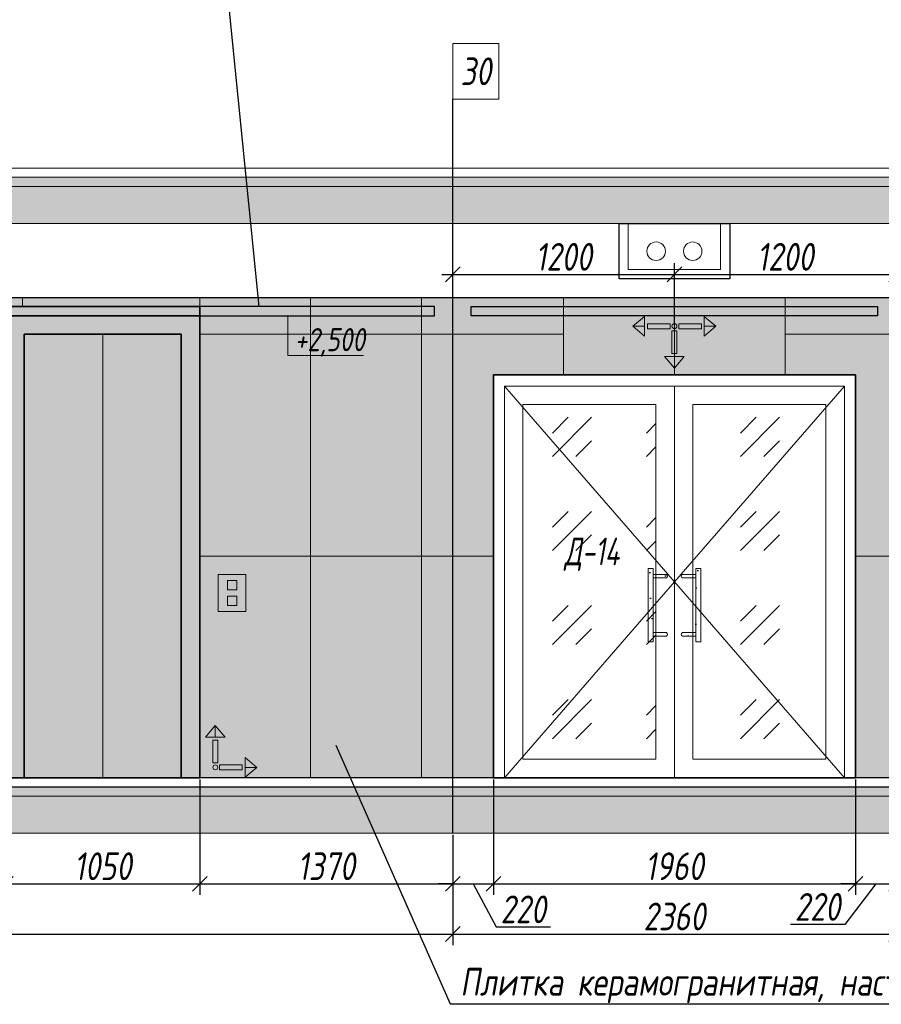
# Model space of a CAD drawing. Header units: millimetres. Extents: x -26897837 to 7466349, y -86687 to 22351.
# Tile 386 of 483: x 250319 to 254984, y 7337 to 12667. Entities that reach past the tile are written whole.
import ezdxf
from ezdxf import colors
from ezdxf.entities.mleader import LeaderData, LeaderLine
from ezdxf.math import Vec2, Vec3

# ---------------------------------------------------------------- set-up
doc = ezdxf.new("R2010")
doc.units = ezdxf.units.MM
doc.linetypes.add('DASHDOT', pattern=[25.4, 12.7, -6.35, 0, -6.35])
doc.layers.get('Defpoints').update_dxf_attribs({"color": 31})
for name, color, linetype, lineweight in [('A-DETL-GENF', 7, 'Continuous', 5), ('dim_pot', 183, 'Continuous', 9), ('Двери', 7, 'Continuous', 5), ('Отделка стен', 253, 'Continuous', 0), ('пот', 183, 'Continuous', 9)]:
    doc.layers.add(name, color=color, linetype=linetype, lineweight=lineweight)
for name, color, linetype, lineweight, true_color in [('dim_obm', 7, 'Continuous', 9, 0x005700), ('dim_razv', 7, 'DASHDOT', 9, 0x285228), ('pol', 7, 'Continuous', 15, 0x55666d)]:
    doc.layers.add(name, color=color, linetype=linetype, lineweight=lineweight, true_color=true_color)
doc.styles.add('fl_iso paper', font='isocpeur.ttf', dxfattribs={"width": 0.8, "oblique": 10})
doc.styles.add('In tre', font='isocpeur.ttf', dxfattribs={"width": 0.8, "oblique": 10})
doc.dimstyles.new('In tre 1_50', dxfattribs={"dimtxt": 150, "dimasz": 80, "dimexe": 60, "dimexo": 10, "dimgap": 20, "dimtad": 1, "dimdec": 0, "dimrnd": 5, "dimzin": 0, "dimdsep": 46, "dimtxsty": 'fl_iso paper', "dimblk": 'OBLIQUE', "dimcen": 0, "dimdle": 60, "dimadec": 0, "dimazin": 0, "dimtfac": 1, "dimtdec": 0, "dimtofl": 0, "dimtmove": 1, "dimatfit": 1, "dimfxl": 40, "dimtolj": 1, "dimtzin": 0, "dimarcsym": 1})
pattern_1 = [(352.5, (-11608.04, 258012.5), (100.426047, 107.214405), [0, -115.824, 0, -129.54, 0, -123.825]), (322.5, (-11608.04, 258012.5), (247.41986, 56.70328), [0, -62.484, 0, -104.394, 0, -40.005]), (282.5, (-11674.32, 258078.77), (168.099694, -167.489948), [0, -38.1, 0, -137.16, 0, -179.07]), (272.5, (-11674.32, 258078.77), (209.26523, -114.68433), [0, -19.05, 0, -89.916, 0, -102.87])]

# ---------------------------------------------------------------- blocks, each defined once
blk = doc.blocks.new('_Oblique')
at = {"color": 0, "linetype": 'ByBlock', "lineweight": -2}
blk.add_line((-0.5, -0.5), (0.5, 0.5), dxfattribs=at)
blk = doc.blocks.new('*D992')
at = {"layer": 'Defpoints', "color": 0, "linetype": 'ByBlock', "transparency": 16777216}
for p in [(243713.8, 8264), (252663.8, 8264), (252663.8, 7717.8)]:
    blk.add_point(p, dxfattribs=at)
at = {"layer": 'dim_razv', "color": 0, "linetype": 'ByBlock', "lineweight": -2, "transparency": 16777216}
for p, q in [((243713.8, 8254), (243713.8, 7657.8)), ((252663.8, 8254), (252663.8, 7657.8)), ((243653.8, 7717.8), (252723.8, 7717.8))]:
    blk.add_line(p, q, dxfattribs=at)
at = {"layer": 'dim_razv', "color": 0, "linetype": 'ByBlock', "lineweight": -2, "transparency": 16777216, "xscale": 80, "yscale": 80, "zscale": 80, "rotation": 180}
blk.add_blockref('_Oblique', (243713.8, 7717.8), dxfattribs=at)
at = {"layer": 'dim_razv', "color": 0, "linetype": 'ByBlock', "lineweight": -2, "transparency": 16777216, "xscale": 80, "yscale": 80, "zscale": 80}
blk.add_blockref('_Oblique', (252663.8, 7717.8), dxfattribs=at)
at = {"layer": 'dim_razv', "color": 0, "linetype": 'ByBlock', "transparency": 16777216, "insert": (248188.8, 7812.8), "char_height": 150, "attachment_point": 5, "style": 'fl_iso paper'}
blk.add_mtext('\\A1;8910', dxfattribs=at)
blk = doc.blocks.new('*D993')
at = {"layer": 'Defpoints', "color": 0, "linetype": 'ByBlock', "transparency": 16777216}
for p in [(252663.8, 8264), (255063.8, 8264), (255063.8, 7717.8)]:
    blk.add_point(p, dxfattribs=at)
at = {"layer": 'dim_razv', "color": 0, "linetype": 'ByBlock', "lineweight": -2, "transparency": 16777216}
for p, q in [((252663.8, 8254), (252663.8, 7657.8)), ((255063.8, 8254), (255063.8, 7657.8)), ((252603.8, 7717.8), (255123.8, 7717.8))]:
    blk.add_line(p, q, dxfattribs=at)
at = {"layer": 'dim_razv', "color": 0, "linetype": 'ByBlock', "lineweight": -2, "transparency": 16777216, "xscale": 80, "yscale": 80, "zscale": 80, "rotation": 180}
blk.add_blockref('_Oblique', (252663.8, 7717.8), dxfattribs=at)
at = {"layer": 'dim_razv', "color": 0, "linetype": 'ByBlock', "lineweight": -2, "transparency": 16777216, "xscale": 80, "yscale": 80, "zscale": 80}
blk.add_blockref('_Oblique', (255063.8, 7717.8), dxfattribs=at)
at = {"layer": 'dim_razv', "color": 0, "linetype": 'ByBlock', "transparency": 16777216, "insert": (253863.8, 7812.8), "char_height": 150, "attachment_point": 5, "style": 'fl_iso paper'}
blk.add_mtext('\\A1;2360', dxfattribs=at)
blk = doc.blocks.new('*D1003')
at = {"layer": 'Defpoints', "color": 0, "linetype": 'ByBlock', "transparency": 16777216}
for p in [(250243.8, 8564), (251293.8, 8564), (251293.8, 7989.8)]:
    blk.add_point(p, dxfattribs=at)
at = {"layer": 'dim_razv', "color": 0, "linetype": 'ByBlock', "lineweight": -2, "transparency": 16777216}
for p, q in [((250243.8, 8554), (250243.8, 7929.8)), ((251293.8, 8554), (251293.8, 7929.8)), ((250183.8, 7989.8), (251353.8, 7989.8))]:
    blk.add_line(p, q, dxfattribs=at)
at = {"layer": 'dim_razv', "color": 0, "linetype": 'ByBlock', "lineweight": -2, "transparency": 16777216, "xscale": 80, "yscale": 80, "zscale": 80, "rotation": 180}
blk.add_blockref('_Oblique', (250243.8, 7989.8), dxfattribs=at)
at = {"layer": 'dim_razv', "color": 0, "linetype": 'ByBlock', "lineweight": -2, "transparency": 16777216, "xscale": 80, "yscale": 80, "zscale": 80}
blk.add_blockref('_Oblique', (251293.8, 7989.8), dxfattribs=at)
at = {"layer": 'dim_razv', "color": 0, "linetype": 'ByBlock', "transparency": 16777216, "insert": (250768.8, 8084.8), "char_height": 150, "attachment_point": 5, "style": 'fl_iso paper'}
blk.add_mtext('\\A1;1050', dxfattribs=at)
blk = doc.blocks.new('*D1004')
at = {"layer": 'Defpoints', "color": 0, "linetype": 'ByBlock', "transparency": 16777216}
for p in [(251293.8, 8564), (252663.8, 8264), (252663.8, 7989.8)]:
    blk.add_point(p, dxfattribs=at)
at = {"layer": 'dim_razv', "color": 0, "linetype": 'ByBlock', "lineweight": -2, "transparency": 16777216}
for p, q in [((251293.8, 8554), (251293.8, 7929.8)), ((252663.8, 8254), (252663.8, 7929.8)), ((251233.8, 7989.8), (252723.8, 7989.8))]:
    blk.add_line(p, q, dxfattribs=at)
at = {"layer": 'dim_razv', "color": 0, "linetype": 'ByBlock', "lineweight": -2, "transparency": 16777216, "xscale": 80, "yscale": 80, "zscale": 80, "rotation": 180}
blk.add_blockref('_Oblique', (251293.8, 7989.8), dxfattribs=at)
at = {"layer": 'dim_razv', "color": 0, "linetype": 'ByBlock', "lineweight": -2, "transparency": 16777216, "xscale": 80, "yscale": 80, "zscale": 80}
blk.add_blockref('_Oblique', (252663.8, 7989.8), dxfattribs=at)
at = {"layer": 'dim_razv', "color": 0, "linetype": 'ByBlock', "transparency": 16777216, "insert": (251978.8, 8084.8), "char_height": 150, "attachment_point": 5, "style": 'fl_iso paper'}
blk.add_mtext('\\A1;1370', dxfattribs=at)
blk = doc.blocks.new('*D1005')
at = {"layer": 'Defpoints', "color": 0, "linetype": 'ByBlock', "transparency": 16777216}
for p in [(252883.8, 8564), (252663.8, 8264), (252883.8, 7989.8)]:
    blk.add_point(p, dxfattribs=at)
at = {"layer": 'dim_razv', "color": 0, "linetype": 'ByBlock', "lineweight": -2, "transparency": 16777216}
for p, q in [((252883.8, 8554), (252883.8, 7929.8)), ((252663.8, 8254), (252663.8, 7929.8)), ((252663.8, 7989.8), (252583.8, 7989.8)), ((252663.8, 7989.8), (252883.8, 7989.8)), ((252773.8, 7989.8), (252898.3, 7756.5)), ((252883.8, 7989.8), (252963.8, 7989.8)), ((252898.3, 7756.5), (253192.7, 7756.5))]:
    blk.add_line(p, q, dxfattribs=at)
at = {"layer": 'dim_razv', "color": 0, "linetype": 'ByBlock', "lineweight": -2, "transparency": 16777216, "xscale": 80, "yscale": 80, "zscale": 80}
blk.add_blockref('_Oblique', (252663.8, 7989.8), dxfattribs=at)
at = {"layer": 'dim_razv', "color": 0, "linetype": 'ByBlock', "lineweight": -2, "transparency": 16777216, "xscale": 80, "yscale": 80, "zscale": 80, "rotation": 180}
blk.add_blockref('_Oblique', (252883.8, 7989.8), dxfattribs=at)
at = {"layer": 'dim_razv', "color": 0, "linetype": 'ByBlock', "transparency": 16777216, "insert": (253045.5, 7851.5), "char_height": 150, "attachment_point": 5, "style": 'fl_iso paper'}
blk.add_mtext('\\A1;220', dxfattribs=at)
blk = doc.blocks.new('*D1006')
at = {"layer": 'Defpoints', "color": 0, "linetype": 'ByBlock', "transparency": 16777216}
for p in [(252883.8, 8564), (254843.8, 8564), (254843.8, 7989.8)]:
    blk.add_point(p, dxfattribs=at)
at = {"layer": 'dim_razv', "color": 0, "linetype": 'ByBlock', "lineweight": -2, "transparency": 16777216}
for p, q in [((252883.8, 8554), (252883.8, 7929.8)), ((254843.8, 8554), (254843.8, 7929.8)), ((252823.8, 7989.8), (254903.8, 7989.8))]:
    blk.add_line(p, q, dxfattribs=at)
at = {"layer": 'dim_razv', "color": 0, "linetype": 'ByBlock', "lineweight": -2, "transparency": 16777216, "xscale": 80, "yscale": 80, "zscale": 80, "rotation": 180}
blk.add_blockref('_Oblique', (252883.8, 7989.8), dxfattribs=at)
at = {"layer": 'dim_razv', "color": 0, "linetype": 'ByBlock', "lineweight": -2, "transparency": 16777216, "xscale": 80, "yscale": 80, "zscale": 80}
blk.add_blockref('_Oblique', (254843.8, 7989.8), dxfattribs=at)
at = {"layer": 'dim_razv', "color": 0, "linetype": 'ByBlock', "transparency": 16777216, "insert": (253863.8, 8084.8), "char_height": 150, "attachment_point": 5, "style": 'fl_iso paper'}
blk.add_mtext('\\A1;1960', dxfattribs=at)
blk = doc.blocks.new('*D1007')
at = {"layer": 'Defpoints', "color": 0, "linetype": 'ByBlock', "transparency": 16777216}
for p in [(254843.8, 8564), (255063.8, 8254), (255063.8, 7989.8)]:
    blk.add_point(p, dxfattribs=at)
at = {"layer": 'dim_razv', "color": 0, "linetype": 'ByBlock', "lineweight": -2, "transparency": 16777216}
for p, q in [((254843.8, 8554), (254843.8, 7929.8)), ((255063.8, 8244), (255063.8, 7929.8)), ((254843.8, 7989.8), (254763.8, 7989.8)), ((254953.8, 7989.8), (254786.3, 7769.8)), ((254843.8, 7989.8), (255063.8, 7989.8)), ((255063.8, 7989.8), (255143.8, 7989.8)), ((254786.3, 7769.8), (254491.8, 7769.8))]:
    blk.add_line(p, q, dxfattribs=at)
at = {"layer": 'dim_razv', "color": 0, "linetype": 'ByBlock', "lineweight": -2, "transparency": 16777216, "xscale": 80, "yscale": 80, "zscale": 80}
blk.add_blockref('_Oblique', (254843.8, 7989.8), dxfattribs=at)
at = {"layer": 'dim_razv', "color": 0, "linetype": 'ByBlock', "lineweight": -2, "transparency": 16777216, "xscale": 80, "yscale": 80, "zscale": 80, "rotation": 180}
blk.add_blockref('_Oblique', (255063.8, 7989.8), dxfattribs=at)
at = {"layer": 'dim_razv', "color": 0, "linetype": 'ByBlock', "transparency": 16777216, "insert": (254639, 7864.8), "char_height": 150, "attachment_point": 5, "style": 'fl_iso paper'}
blk.add_mtext('\\A1;220', dxfattribs=at)
blk = doc.blocks.new('1')
at = {"layer": 'pol', "linetype": 'ByBlock'}
h = blk.add_hatch(color=1, dxfattribs=at)
h.paths.add_polyline_path([(35776.4, 73135.4), (35803.1, 73135.4), (35803.1, 73259), (35776.4, 73259)])
h.paths.add_polyline_path([(35789.8, 73274.6), (35843.2, 73274.6), (35789.8, 73338.2)])
h.paths.add_polyline_path([(35789.8, 73274.6), (35736.3, 73274.6), (35789.8, 73338.2)])
edge = h.paths.add_edge_path()
edge.add_arc((35789.8, 73110.5), 13.4, 0, 360)
h = blk.add_hatch(color=1, dxfattribs=at)
h.paths.add_polyline_path([(35813.3, 73097.1), (35813.3, 73123.9), (35936.9, 73123.9), (35936.9, 73097.1)])
h.paths.add_polyline_path([(35952.5, 73110.5), (35952.5, 73164), (36016.1, 73110.5)])
h.paths.add_polyline_path([(35952.5, 73110.5), (35952.5, 73057), (36016.1, 73110.5)])
at = {"layer": 'pol', "color": 1, "linetype": 'ByBlock'}
for points in [[(35789.8, 73274.6), (35736.3, 73274.6), (35789.8, 73338.2), (35789.8, 73274.6)], [(35789.8, 73274.6), (35843.2, 73274.6), (35789.8, 73338.2), (35789.8, 73274.6)], [(35952.5, 73110.5), (35952.5, 73164), (36016.1, 73110.5), (35952.5, 73110.5)], [(35952.5, 73110.5), (35952.5, 73057), (36016.1, 73110.5), (35952.5, 73110.5)]]:
    blk.add_lwpolyline(points, dxfattribs=at)
for points in [[(35776.4, 73135.4), (35803.1, 73135.4), (35803.1, 73259), (35776.4, 73259)], [(35813.3, 73097.1), (35813.3, 73123.9), (35936.9, 73123.9), (35936.9, 73097.1)]]:
    blk.add_lwpolyline(points, close=True, dxfattribs=at)
blk.add_circle((35789.8, 73110.5), 13.4, dxfattribs=at)
blk = doc.blocks.new('*D985')
at = {"color": 0, "lineweight": -2, "transparency": 16777216}
for p, q in [((252663.8, 11074), (252663.8, 11348.5)), ((253863.8, 11017.9), (253863.8, 11348.5)), ((252603.8, 11288.5), (253923.8, 11288.5))]:
    blk.add_line(p, q, dxfattribs=at)
at = {"layer": 'Defpoints', "color": 0, "transparency": 16777216}
for p in [(253863.8, 11288.5), (252663.8, 11064), (253863.8, 11007.9)]:
    blk.add_point(p, dxfattribs=at)
at = {"color": 0, "lineweight": -2, "transparency": 16777216, "xscale": 80, "yscale": 80, "zscale": 80, "rotation": 180}
blk.add_blockref('_Oblique', (252663.8, 11288.5), dxfattribs=at)
at = {"color": 0, "lineweight": -2, "transparency": 16777216, "xscale": 80, "yscale": 80, "zscale": 80}
blk.add_blockref('_Oblique', (253863.8, 11288.5), dxfattribs=at)
at = {"color": 0, "transparency": 16777216, "insert": (253263.8, 11383.5), "char_height": 150, "attachment_point": 5, "style": 'fl_iso paper'}
blk.add_mtext('\\A1;1200', dxfattribs=at)
blk = doc.blocks.new('*D986')
at = {"color": 0, "lineweight": -2, "transparency": 16777216}
for p, q in [((253863.8, 11017.9), (253863.8, 11348.5)), ((255063.8, 11124), (255063.8, 11348.5)), ((253803.8, 11288.5), (255123.8, 11288.5))]:
    blk.add_line(p, q, dxfattribs=at)
at = {"layer": 'Defpoints', "color": 0, "transparency": 16777216}
for p in [(255063.8, 11288.5), (255063.8, 11114), (253863.8, 11007.9)]:
    blk.add_point(p, dxfattribs=at)
at = {"color": 0, "lineweight": -2, "transparency": 16777216, "xscale": 80, "yscale": 80, "zscale": 80, "rotation": 180}
blk.add_blockref('_Oblique', (253863.8, 11288.5), dxfattribs=at)
at = {"color": 0, "lineweight": -2, "transparency": 16777216, "xscale": 80, "yscale": 80, "zscale": 80}
blk.add_blockref('_Oblique', (255063.8, 11288.5), dxfattribs=at)
at = {"color": 0, "transparency": 16777216, "insert": (254463.8, 11383.5), "char_height": 150, "attachment_point": 5, "style": 'fl_iso paper'}
blk.add_mtext('\\A1;1200', dxfattribs=at)

msp = doc.modelspace()

# ---------------------------------------------------------------- hatches: boundary and pattern name
at = {"lineweight": 13, "true_color": 0xb5b5b5}
h = msp.add_hatch(color=253, dxfattribs=at)
h.dxf.hatch_style = 1
h.paths.add_polyline_path([(246103.8, 11114), (247153.8, 11114), (247153.8, 8564), (246103.8, 8564)])
h.paths.add_polyline_path([(248173.8, 11114), (249223.8, 11114), (249223.8, 8564), (248173.8, 8564)])
h.paths.add_polyline_path([(250243.8, 11114), (251293.8, 11114), (251293.8, 8564), (250243.8, 8564)])
h.paths.add_polyline_path([(257563.8, 11114), (258963.8, 11114), (258963.8, 8564), (257563.8, 8564)])
h.paths.add_polyline_path([(260463.8, 11114), (261863.8, 11114), (261863.8, 8564), (260463.8, 8564)])
h = msp.add_hatch(color=253, dxfattribs=at)
h.dxf.hatch_style = 1
h.paths.add_polyline_path([(247253.8, 9664), (247403.8, 9664), (247403.8, 9464), (247253.8, 9464)])
h.paths.add_polyline_path([(251393.8, 9664), (251543.8, 9664), (251543.8, 9464), (251393.8, 9464)])
h.paths.add_polyline_path([(261963.8, 9664), (262113.8, 9664), (262113.8, 9464), (261963.8, 9464)])
at = {"true_color": 0xcccccc}
h = msp.add_hatch(dxfattribs=at)
h.set_pattern_fill('AR-SAND', color=254, scale=3, angle=315)
h.set_pattern_definition(pattern_1)
h.paths.add_polyline_path([(253748.5, 9299.1), (253721.4, 9299.1), (253721.4, 9695.6), (253748.5, 9695.6)])
h = msp.add_hatch(dxfattribs=at)
h.set_pattern_fill('AR-SAND', color=254, scale=3, angle=315)
h.set_pattern_definition(pattern_1)
edge = h.paths.add_edge_path()
edge.add_line((253820.9, 9664.6), (253748.5, 9664.6))
edge.add_line((253748.5, 9664.6), (253748.5, 9645.3))
edge.add_line((253748.5, 9645.3), (253820.9, 9645.3))
edge.add_arc((253815.7, 9655), 11, 298.4495, 421.5505)
h = msp.add_hatch(dxfattribs=at)
h.set_pattern_fill('AR-SAND', color=254, scale=3, angle=315)
h.set_pattern_definition(pattern_1)
edge = h.paths.add_edge_path()
edge.add_line((253906.7, 9664.6), (253979.1, 9664.6))
edge.add_line((253979.1, 9664.6), (253979.1, 9645.3))
edge.add_line((253979.1, 9645.3), (253906.7, 9645.3))
edge.add_arc((253911.9, 9655), 11, 118.4495, 241.5505, ccw=False)
h = msp.add_hatch(dxfattribs=at)
h.set_pattern_fill('AR-SAND', color=254, scale=3, angle=315)
h.set_pattern_definition(pattern_1)
h.paths.add_polyline_path([(253979.1, 9299.1), (254006.2, 9299.1), (254006.2, 9695.6), (253979.1, 9695.6)])
h = msp.add_hatch(dxfattribs=at)
h.set_pattern_fill('AR-SAND', color=254, scale=3, angle=315)
h.set_pattern_definition(pattern_1)
edge = h.paths.add_edge_path()
edge.add_line((253820.9, 9330), (253748.5, 9330))
edge.add_line((253748.5, 9330), (253748.5, 9349.3))
edge.add_line((253748.5, 9349.3), (253820.9, 9349.3))
edge.add_arc((253815.7, 9339.7), 11, -61.5505, 61.5505, ccw=False)
h = msp.add_hatch(dxfattribs=at)
h.set_pattern_fill('AR-SAND', color=254, scale=3, angle=315)
h.set_pattern_definition(pattern_1)
edge = h.paths.add_edge_path()
edge.add_line((253906.7, 9330), (253979.1, 9330))
edge.add_line((253979.1, 9330), (253979.1, 9349.3))
edge.add_line((253979.1, 9349.3), (253906.7, 9349.3))
edge.add_arc((253911.9, 9339.7), 11, 118.4495, 241.5505)
at = {"layer": 'A-DETL-GENF'}
h = msp.add_hatch(dxfattribs=at)
h.set_pattern_fill('ANSI35', color=256, scale=10, style=0)
h.set_pattern_definition([(45, (122881.06, 722.8), (-44.90128, 44.90128), []), (45, (122925.96, 722.8), (-44.90128, 44.90128), [79.375, -15.875, 0, -15.875])])
h.paths.add_polyline_path([(266954.7, 11764), (243319.3, 11764), (243319.3, 11814), (266954.7, 11814)])
h.paths.add_polyline_path([(266413.8, 8464), (266413.8, 8514), (243813.8, 8514), (243813.8, 8464)])
h = msp.add_hatch(dxfattribs=at)
h.set_pattern_fill('ANSI35', color=256, scale=20, style=0)
h.set_pattern_definition([(45, (122881.06, 722.8), (-89.80256, 89.80256), []), (45, (122970.86, 722.8), (-89.80256, 89.80256), [158.75, -31.75, 0, -31.75])])
h.paths.add_polyline_path([(243219.3, 11564), (267054.7, 11564), (267054.7, 11764), (243219.3, 11764)])
h.paths.add_polyline_path([(243219.3, 8264), (267054.7, 8264), (267054.7, 8464), (243219.3, 8464)])
at = {"layer": 'dim_obm'}
msp.add_hatch(color=256, dxfattribs=at).paths.add_polyline_path([(251838.2, 10996), (251770.2, 11064), (251702.1, 10996), (251713.7, 10984.4), (251770.2, 11040.9), (251826.6, 10984.4)], flags=0)
at = {"layer": 'dim_razv', "true_color": 0xeceae4, "transparency": 33554687}
h = msp.add_hatch(dxfattribs=at)
h.set_pattern_fill('AR-SAND', color=254, scale=3, angle=315)
h.set_pattern_definition([(352.5, (23109.9, 23356.9), (100.426047, 107.214405), [0, -115.824, 0, -129.54, 0, -123.825]), (322.5, (23109.9, 23356.9), (247.41986, 56.70328), [0, -62.484, 0, -104.394, 0, -40.005]), (282.5, (23043.63, 23423.18), (168.099694, -167.48995), [0, -38.1, 0, -137.16, 0, -179.07]), (272.5, (23043.63, 23423.18), (209.26523, -114.68433), [0, -19.05, 0, -89.916, 0, -102.87])])
h.paths.add_polyline_path([(243713.8, 8564), (243713.8, 11164), (255963.8, 11164), (255963.8, 11089), (256313.8, 11089), (256313.8, 11164), (256413.8, 11164), (256413.8, 10714), (257213.8, 10714), (257213.8, 11164), (266413.8, 11164), (266413.8, 8564), (266193.8, 8564), (266193.8, 10744), (264233.8, 10744), (264233.8, 8564), (261863.8, 8564), (261863.8, 11064), (257563.8, 11064), (257563.8, 8564), (254843.8, 8564), (254843.8, 10744), (252883.8, 10744), (252883.8, 8564), (251293.8, 8564), (251293.8, 11064), (250243.8, 11064), (250243.8, 8564), (249223.8, 8564), (249223.8, 11064), (248173.8, 11064), (248173.8, 8564), (247763.8, 8564), (247763.8, 11064), (247563.8, 11064), (247563.8, 8564), (247153.8, 8564), (247153.8, 11064), (246103.8, 11064), (246103.8, 8564)])
h.paths.add_polyline_path([(247253.8, 9664), (247403.8, 9664), (247403.8, 9464), (247253.8, 9464)], flags=16)
h.paths.add_polyline_path([(251393.8, 9664), (251543.8, 9664), (251543.8, 9464), (251393.8, 9464)], flags=16)
h.paths.add_polyline_path([(261963.8, 9664), (262113.8, 9664), (262113.8, 9464), (261963.8, 9464)], flags=16)
at = {"layer": 'пот', "lineweight": 0, "true_color": 0x7e9fe7}
h = msp.add_hatch(dxfattribs=at)
h.set_pattern_fill('GOST_GLASS', color=161, scale=60)
h.set_pattern_definition([(45, (88757.8, 13356.9), (509.1169, -5e-14), [300, -420]), (45, (88885.07, 13356.9), (509.1169, -5e-14), [120, -600]), (45, (88757.8, 13484.18), (509.1169, -5e-14), [120, -600])])
h.paths.add_polyline_path([(253043.8, 10584), (253763.8, 10584), (253763.8, 8664), (253043.8, 8664)])
h.paths.add_polyline_path([(253963.8, 10584), (254683.8, 10584), (254683.8, 8664), (253963.8, 8664)])

# ---------------------------------------------------------------- linework, layer by layer
at = {"lineweight": 30}
for points in [[(252663.8, 8264), (252663.8, 12237.6)], [(266413.8, 8564), (243713.8, 8564)], [(243713.8, 8514), (266413.8, 8514)]]:
    msp.add_lwpolyline(points, dxfattribs=at)
at = {"lineweight": 13}
for points in [[(243219.3, 11814), (267054.7, 11814), (267054.7, 11864), (243219.3, 11864)], [(267054.7, 11764), (243219.3, 11764), (243219.3, 11814), (267054.7, 11814)], [(243219.3, 11564), (267054.7, 11564), (267054.7, 11764), (243219.3, 11764)], [(252943.8, 8564), (252943.8, 10684), (254783.8, 10684), (254783.8, 8564)], [(252943.8, 10684), (253863.8, 10684), (253863.8, 8564), (252943.8, 8564)], [(253863.8, 10684), (254783.8, 10684), (254783.8, 8564), (253863.8, 8564)], [(253043.8, 10584), (253763.8, 10584), (253763.8, 8664), (253043.8, 8664)], [(253963.8, 10584), (254683.8, 10584), (254683.8, 8664), (253963.8, 8664)], [(251393.8, 9664), (251543.8, 9664), (251543.8, 9464), (251393.8, 9464)], [(253748.5, 9299.1), (253721.4, 9299.1), (253721.4, 9695.6), (253748.5, 9695.6)], [(253979.1, 9299.1), (254006.2, 9299.1), (254006.2, 9695.6), (253979.1, 9695.6)], [(251443.8, 9631.1), (251493.8, 9631.1), (251493.8, 9581.1), (251443.8, 9581.1)], [(251443.8, 9496.9), (251493.8, 9496.9), (251493.8, 9546.9), (251443.8, 9546.9)], [(243219.3, 8264), (267054.7, 8264), (267054.7, 8464), (243219.3, 8464)]]:
    msp.add_lwpolyline(points, close=True, dxfattribs=at)
for points in [[(253563.8, 11564), (253563.8, 11264), (254163.8, 11264), (254163.8, 11564)], [(253613.8, 11564), (253613.8, 11314), (254113.8, 11314), (254113.8, 11564)], [(250768.8, 10964), (250768.8, 8564)], [(253863.8, 10684), (253863.8, 8564)], [(266613.8, 8514), (267054.7, 8514), (267054.7, 8464), (243219.3, 8464), (243219.3, 8514), (243513.8, 8514)], [(243713.8, 8514), (266413.8, 8514)]]:
    msp.add_lwpolyline(points, dxfattribs=at)
msp.add_lwpolyline([(253563.8, 11564), (254163.8, 11564), (254163.8, 11264), (253563.8, 11264)], close=True)
for points in [[(243713.8, 11164), (255963.8, 11164), (255963.8, 11089), (256313.8, 11089), (256313.8, 11164), (256413.8, 11164), (256413.8, 10714), (257213.8, 10714), (257213.8, 11164), (266413.8, 11164)], [(261863.8, 11064), (257563.8, 11064), (257563.8, 8564), (254843.8, 8564), (254843.8, 10744), (252883.8, 10744), (252883.8, 8564), (251293.8, 8564), (251293.8, 11064), (250243.8, 11064)]]:
    msp.add_lwpolyline(points)
at = {"lineweight": 30}
for points in [[(252563.8, 11114), (243813.8, 11114), (243813.8, 11064), (252563.8, 11064)], [(252763.8, 11114), (254963.8, 11114), (254963.8, 11064), (252763.8, 11064)]]:
    msp.add_lwpolyline(points, close=True, dxfattribs=at)
at = {"lineweight": 35}
for points in [[(250243.8, 11114), (251293.8, 11114), (251293.8, 8564), (250243.8, 8564)], [(250343.8, 10964), (251193.8, 10964), (251193.8, 8564), (250343.8, 8564)], [(252883.8, 8564), (252883.8, 10744), (254843.8, 10744), (254843.8, 8564)]]:
    msp.add_lwpolyline(points, close=True, dxfattribs=at)
at = {"lineweight": 13, "ltscale": 10}
for points in [[(252943.8, 10684), (253863.8, 9624), (252943.8, 8564)], [(254783.8, 10684), (253863.8, 9624), (254783.8, 8564)]]:
    msp.add_lwpolyline(points, dxfattribs=at)
at = {"lineweight": 13}
for points in [[(253820.9, 9664.6), (253748.5, 9664.6), (253748.5, 9645.3), (253820.9, 9645.3, 0.595534)], [(253906.7, 9664.6), (253979.1, 9664.6), (253979.1, 9645.3), (253906.7, 9645.3, -0.595534)], [(253820.9, 9330), (253748.5, 9330), (253748.5, 9349.3), (253820.9, 9349.3, -0.595534)], [(253906.7, 9330), (253979.1, 9330), (253979.1, 9349.3), (253906.7, 9349.3, 0.595534)]]:
    msp.add_lwpolyline(points, format="xyb", close=True, dxfattribs=at)
at = {"color": 5, "lineweight": 13, "true_color": 0x0000f0}
msp.add_circle((253764.8, 11414), 50, dxfattribs=at)
at = {"color": 1, "lineweight": 13, "true_color": 0xf50000}
msp.add_circle((253962.8, 11414), 50, dxfattribs=at)
at = {"layer": 'dim_obm'}
msp.add_lwpolyline([(251770.2, 11064), (251770.2, 10984), (251770.2, 10848.5), (252181.1, 10848.5)], dxfattribs=at)
at = {"layer": 'dim_pot', "color": 10, "lineweight": 0}
msp.add_lwpolyline([(252663.8, 12537.6), (252913.8, 12537.6), (252913.8, 12237.6), (252663.8, 12237.6)], close=True, dxfattribs=at)
at = {"layer": 'Отделка стен', "transparency": 33554687}
for points in [[(250333.8, 11114), (250333.8, 11164)], [(251293.8, 11164), (251293.8, 11114), (250333.8, 11114), (250333.8, 11164)], [(251293.8, 11164), (251293.8, 10964), (251893.8, 10964), (251893.8, 11164)], [(251893.8, 11164), (251893.8, 10964), (252493.8, 10964), (252493.8, 11164)], [(252493.8, 11164), (252493.8, 10964), (252663.8, 10964), (252663.8, 11164)], [(252663.8, 11164), (252663.8, 10964), (253263.8, 10964)], [(253263.8, 11164), (253263.8, 10844)], [(253263.8, 10744), (253263.8, 11164)], [(253863.8, 11164), (253863.8, 10844)], [(253863.8, 10744), (253863.8, 11164)], [(254463.8, 11164), (254463.8, 10744)], [(254463.8, 10744), (254463.8, 11164)], [(254843.8, 10964), (255163.8, 10964), (255163.8, 11164)], [(252883.8, 10964), (252493.8, 10964), (252493.8, 9764), (252883.8, 9764)], [(254843.8, 9764), (255163.8, 9764), (255163.8, 10964), (254463.8, 10964)]]:
    msp.add_lwpolyline(points, dxfattribs=at)
for points in [[(251293.8, 10964), (251293.8, 9764), (251893.8, 9764), (251893.8, 10964)], [(251893.8, 10964), (251893.8, 9764), (252493.8, 9764), (252493.8, 10964)], [(251293.8, 9764), (251293.8, 8564), (251893.8, 8564), (251893.8, 9764)], [(251893.8, 9764), (251893.8, 8564), (252493.8, 8564), (252493.8, 9764)], [(252493.8, 9764), (252493.8, 8564), (252883.8, 8564), (252883.8, 9764)], [(254843.8, 9764), (254843.8, 8564), (255163.8, 8564), (255163.8, 9764)]]:
    msp.add_lwpolyline(points, close=True, dxfattribs=at)

# ---------------------------------------------------------------- block references
at = {"linetype": 'ByBlock', "rotation": 180}
for p, xscale, yscale, zscale in [((289434.2, 83670.3), 0.9938708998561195, 0.9938708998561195, 0.9938708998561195), ((218293.4, 83670.3), -0.9938708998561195, 0.9938708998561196, 0.9938708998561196)]:
    msp.add_blockref('1', p, dxfattribs=dict(at, xscale=xscale, yscale=yscale, zscale=zscale))
at = {"linetype": 'ByBlock', "xscale": 0.9938708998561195, "yscale": 0.9938708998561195, "zscale": 0.9938708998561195}
msp.add_blockref('1', (215807.6, -64042.3), dxfattribs=at)

# ---------------------------------------------------------------- texts
at = {"layer": 'dim_obm', "insert": (251808.6, 10997.7), "char_height": 125, "attachment_point": 1, "line_spacing_factor": 0.666667, "style": 'fl_iso paper'}
msp.add_mtext('+2,500', dxfattribs=at)
at = {"layer": 'dim_pot', "color": 10, "lineweight": 0, "insert": (252788.8, 12387.6), "char_height": 150, "attachment_point": 5, "style": 'fl_iso paper'}
msp.add_mtext_dynamic_manual_height_columns('30', width=190.261, gutter_width=1350, heights=[0], dxfattribs=at)
at = {"layer": 'Двери', "lineweight": 0, "insert": (253416.7, 9773.4), "char_height": 150, "attachment_point": 5, "style": 'fl_iso paper'}
msp.add_mtext_dynamic_manual_height_columns('{\\W0.7;Д-14}', width=190.261, gutter_width=1350, heights=[0], dxfattribs=at)

# ---------------------------------------------------------------- dimensions: what is measured, and where the dimension line sits
for base, p1, p2, picture, middle in [((253863.8, 11288.5), (252663.8, 11064), (253863.8, 11007.9), '*D985', (253263.8, 11383.5)), ((255063.8, 11288.5), (253863.8, 11007.9), (255063.8, 11114), '*D986', (254463.8, 11383.5))]:
    dim = msp.add_linear_dim(base=base, p1=p1, p2=p2, dimstyle='In tre 1_50')
    dim.commit()
    dim.dimension.update_dxf_attribs({"geometry": picture, "text_midpoint": middle})
at = {"layer": 'dim_razv', "linetype": 'ByBlock'}
for base, p1, p2, picture, middle in [((251293.8, 7989.8), (250243.8, 8564), (251293.8, 8564), '*D1003', (250768.8, 8084.8)), ((252663.8, 7989.8), (251293.8, 8564), (252663.8, 8264), '*D1004', (251978.8, 8084.8)), ((254843.8, 7989.8), (252883.8, 8564), (254843.8, 8564), '*D1006', (253863.8, 8084.8))]:
    dim = msp.add_linear_dim(base=base, p1=p1, p2=p2, dimstyle='In tre 1_50', dxfattribs=at)
    dim.commit()
    dim.dimension.update_dxf_attribs({"geometry": picture, "text_midpoint": middle})
for base, p1, p2, picture, middle in [((252883.8, 7989.8), (252663.8, 8264), (252883.8, 8564), '*D1005', (252918.3, 7756.5)), ((255063.8, 7989.8), (254843.8, 8564), (255063.8, 8254), '*D1007', (254766.3, 7769.8))]:
    dim = msp.add_linear_dim(base=base, p1=p1, p2=p2, dimstyle='In tre 1_50', dxfattribs=at)
    dim.commit()
    dim.dimension.update_dxf_attribs({"geometry": picture, "text_midpoint": middle, "dimtype": 160})
for base, p1, p2, text, picture, middle in [((252663.8, 7717.8), (243713.8, 8264), (252663.8, 8264), '8910', '*D992', (248188.8, 7812.8)), ((255063.8, 7717.8), (252663.8, 8264), (255063.8, 8264), '2360', '*D993', (253863.8, 7812.8))]:
    dim = msp.add_linear_dim(base=base, p1=p1, p2=p2, text=text, dimstyle='In tre 1_50', dxfattribs=at)
    dim.commit()
    dim.dimension.update_dxf_attribs({"geometry": picture, "text_midpoint": middle})

# ---------------------------------------------------------------- leaders
at = {"layer": 'dim_razv', "color": 0, "linetype": 'ByBlock'}
ml = msp.add_multileader_mtext('Standard', dxfattribs=at)
ml.set_content('Потолок подвесной, реечный\\Pрейка 50х50 белого цвета, шаг рейки 120-125мм', style='In tre')
ml.set_leader_properties()
ml.build(insert=Vec2(0, 0))
ml.multileader.update_dxf_attribs({"text_left_attachment_type": 6, "text_right_attachment_type": 6, "dogleg_length": 1, "arrow_head_size": 0, "scale": 50})
ctx = ml.context
ctx.base_point, ctx.scale, ctx.char_height, ctx.arrow_head_size, ctx.landing_gap_size, ctx.plane_origin = Vec3(210834.7, 13098.8), 50, 150, 0, 4.5, Vec3(220470.5, 11304.3)
ctx.left_attachment, ctx.right_attachment = 6, 6
notes = []
notes.append((ctx, [(0, (1, 1, 0), (213086.6, 13098.8), (-1, 0), 50, [(0, [(214358.1, 10864), (213006.1, 11114)], 0, [])])]))
ctx.mtext.insert, ctx.mtext.width, ctx.mtext.defined_height, ctx.mtext.flow_direction = Vec3(210839.2, 13293.8), 2509.515, 696.6, 5
ml = msp.add_multileader_mtext('Standard', dxfattribs=at)
ml.set_content('Потолок подвесной, реечный\\Pрейка 50х50 белого цвета, шаг рейки 120-125мм', style='In tre')
ml.set_leader_properties()
ml.build(insert=Vec2(0, 0))
ml.multileader.update_dxf_attribs({"text_left_attachment_type": 6, "text_right_attachment_type": 6, "dogleg_length": 1, "arrow_head_size": 0, "scale": 50})
ctx = ml.context
ctx.base_point, ctx.scale, ctx.char_height, ctx.arrow_head_size, ctx.landing_gap_size, ctx.plane_origin = Vec3(225839.2, 13098.8), 50, 150, 0, 4.5, Vec3(235474.9, 11304.3)
ctx.left_attachment, ctx.right_attachment = 6, 6
notes.append((ctx, [(0, (1, 1, 0), (228091.1, 13098.8), (-1, 0), 50, [(1, [(229220.3, 11114)], 0, [])])]))
ctx.mtext.insert, ctx.mtext.width, ctx.mtext.defined_height, ctx.mtext.flow_direction = Vec3(225843.7, 13293.8), 2509.515, 696.6, 5
ml = msp.add_multileader_mtext('Standard', dxfattribs=at)
ml.set_content('Окраска запотолочного пространства в белый цвет RAL9016', style='In tre')
ml.set_leader_properties()
ml.build(insert=Vec2(0, 0))
ml.multileader.update_dxf_attribs({"text_left_attachment_type": 6, "text_right_attachment_type": 6, "dogleg_length": 1, "arrow_head_size": 0, "scale": 50})
ctx = ml.context
ctx.base_point, ctx.scale, ctx.char_height, ctx.arrow_head_size, ctx.landing_gap_size, ctx.plane_origin = Vec3(217741.7, 12940.3), 50, 150, 0, 4.5, Vec3(222526.2, 9249.7)
ctx.left_attachment, ctx.right_attachment = 6, 6
notes.append((ctx, [(0, (1, 1, 0), (217691.7, 12940.3), (1, 0), 50, [(0, [(217401.3, 11250.4)], 0, [])])]))
ctx.mtext.insert, ctx.mtext.width, ctx.mtext.flow_direction = Vec3(217746.2, 13120.3), 3148.852, 5
ml = msp.add_multileader_mtext('Standard', dxfattribs=at)
ml.set_content('Окраска запотолочного пространства в белый цвет RAL9016', style='In tre')
ml.set_leader_properties()
ml.build(insert=Vec2(0, 0))
ml.multileader.update_dxf_attribs({"text_left_attachment_type": 6, "text_right_attachment_type": 6, "dogleg_length": 1, "arrow_head_size": 0, "scale": 50})
ctx = ml.context
ctx.base_point, ctx.scale, ctx.char_height, ctx.arrow_head_size, ctx.landing_gap_size, ctx.plane_origin = Vec3(232262.2, 12940.3), 50, 150, 0, 4.5, Vec3(236986.8, 9249.7)
ctx.left_attachment, ctx.right_attachment = 6, 6
notes.append((ctx, [(0, (1, 1, 0), (232212.2, 12940.3), (1, 0), 50, [(0, [(231861.9, 11390.7)], 0, [])])]))
ctx.mtext.insert, ctx.mtext.width, ctx.mtext.flow_direction = Vec3(232266.7, 13120.3), 3148.852, 5
ml = msp.add_multileader_mtext('Standard', dxfattribs=at)
ml.set_content('Вертикально расположенная бегущая строка (время/дата/t%%D/этаж)', style='In tre')
ml.set_leader_properties()
ml.build(insert=Vec2(0, 0))
ml.multileader.update_dxf_attribs({"text_left_attachment_type": 6, "text_right_attachment_type": 6, "dogleg_length": 1, "arrow_head_size": 0, "scale": 50})
ctx = ml.context
ctx.base_point, ctx.scale, ctx.char_height, ctx.arrow_head_size, ctx.landing_gap_size, ctx.plane_origin = Vec3(244651.3, 12932.2), 50, 150, 0, 4.5, Vec3(253179.9, 11137.7)
ctx.left_attachment, ctx.right_attachment = 6, 6
notes.append((ctx, [(0, (1, 1, 0), (246884.7, 12932.2), (-1, 0), 50, [(1, [(247661.2, 10545.8)], 0, [])])]))
ctx.mtext.insert, ctx.mtext.width, ctx.mtext.defined_height, ctx.mtext.flow_direction = Vec3(244655.8, 13127.2), 2509.515, 696.6, 5
ml = msp.add_multileader_mtext('Standard', dxfattribs=at)
ml.set_content('Потолок подвесной ГКЛ, окраска RAL9016', style='In tre')
ml.set_leader_properties()
ml.build(insert=Vec2(0, 0))
ml.multileader.update_dxf_attribs({"text_left_attachment_type": 6, "text_right_attachment_type": 6, "dogleg_length": 1, "arrow_head_size": 0, "scale": 50})
ctx = ml.context
ctx.base_point, ctx.scale, ctx.char_height, ctx.arrow_head_size, ctx.landing_gap_size, ctx.plane_origin = Vec3(249538.4, 12932.2), 50, 150, 0, 4.5, Vec3(257727.7, 11137.7)
ctx.left_attachment, ctx.right_attachment = 6, 6
notes.append((ctx, [(0, (1, 1, 0), (251432.5, 12932.2), (-1, 0), 50, [(1, [(251615.3, 11114)], 0, [])])]))
ctx.mtext.insert, ctx.mtext.width, ctx.mtext.defined_height, ctx.mtext.flow_direction = Vec3(249542.9, 13127.2), 2509.515, 696.6, 5
ml = msp.add_multileader_mtext('Standard', dxfattribs=at)
ml.set_content('Решетка вентиляционная декоративная 250х250 в цвет стен', style='In tre')
ml.set_leader_properties()
ml.build(insert=Vec2(0, 0))
ml.multileader.update_dxf_attribs({"text_left_attachment_type": 6, "text_right_attachment_type": 6, "dogleg_length": 1, "arrow_head_size": 0, "scale": 50})
ctx = ml.context
ctx.base_point, ctx.scale, ctx.char_height, ctx.arrow_head_size, ctx.landing_gap_size, ctx.plane_origin = Vec3(253607.8, 12932.2), 50, 150, 0, 4.5, Vec3(262498.9, 11137.7)
ctx.left_attachment, ctx.right_attachment = 6, 6
notes.append((ctx, [(0, (1, 1, 0), (256503.1, 12932.2), (-1, 0), 50, [(1, [(256138.8, 11439)], 0, [])])]))
ctx.mtext.insert, ctx.mtext.width, ctx.mtext.defined_height, ctx.mtext.flow_direction = Vec3(253612.3, 13127.2), 2988.725, 696.6, 5
ml = msp.add_multileader_mtext('Standard', dxfattribs=at)
ml.set_content('Плитка керамогранитная, настенная, размер плитки 600х1200мм, расположить вертикально', style='In tre')
ml.set_leader_properties()
ml.build(insert=Vec2(0, 0))
ml.multileader.update_dxf_attribs({"text_left_attachment_type": 6, "text_right_attachment_type": 6, "dogleg_length": 1, "arrow_head_size": 0, "scale": 50})
ctx = ml.context
ctx.base_point, ctx.scale, ctx.char_height, ctx.arrow_head_size, ctx.landing_gap_size, ctx.plane_origin = Vec3(252699.5, 7339.3), 50, 150, 0, 4.5, Vec3(254613.6, 7218.9)
ctx.left_attachment, ctx.right_attachment = 6, 6
notes.append((ctx, [(1, (1, 1, 0), (252649.5, 7339.3), (1, 0), 50, [(1, [(252031, 8740.6)], 0, [])])]))
ctx.mtext.insert, ctx.mtext.width, ctx.mtext.defined_height, ctx.mtext.flow_direction = Vec3(252704, 7534.3), 3060.297, 696.6, 5
ml = msp.add_multileader_mtext('Standard', dxfattribs=at)
ml.set_content('Решетка вентиляционная декоративная 700х550 в цвет стен', style='In tre')
ml.set_leader_properties()
ml.build(insert=Vec2(0, 0))
ml.multileader.update_dxf_attribs({"text_left_attachment_type": 6, "text_right_attachment_type": 6, "dogleg_length": 1, "arrow_head_size": 0, "scale": 50})
ctx = ml.context
ctx.base_point, ctx.scale, ctx.char_height, ctx.arrow_head_size, ctx.landing_gap_size, ctx.plane_origin = Vec3(217568.9, 7381.7), 50, 150, 0, 4.5, Vec3(222406.8, 5587.2)
ctx.left_attachment, ctx.right_attachment = 6, 6
notes.append((ctx, [(1, (1, 1, 0), (217518.9, 7381.7), (1, 0), 50, [(1, [(216995.1, 8664)], 0, [])])]))
ctx.mtext.insert, ctx.mtext.width, ctx.mtext.defined_height, ctx.mtext.flow_direction = Vec3(217573.4, 7576.7), 2985.437, 696.6, 5
for ctx, leaders in notes:
    for number, flags, end, landing, length, lines in leaders:
        leader = LeaderData()
        leader.index, (leader.has_last_leader_line, leader.has_dogleg_vector, leader.attachment_direction) = number, flags
        leader.last_leader_point, leader.dogleg_vector, leader.dogleg_length = Vec3(end), Vec3(landing), length
        for number, points, colour, breaks in lines:
            line = LeaderLine()
            line.index, line.vertices, line.color, line.breaks = number, Vec3.list(points), colors.encode_raw_color(colour), breaks
            leader.lines.append(line)
        ctx.leaders.append(leader)

doc.saveas('drawing.dxf')
